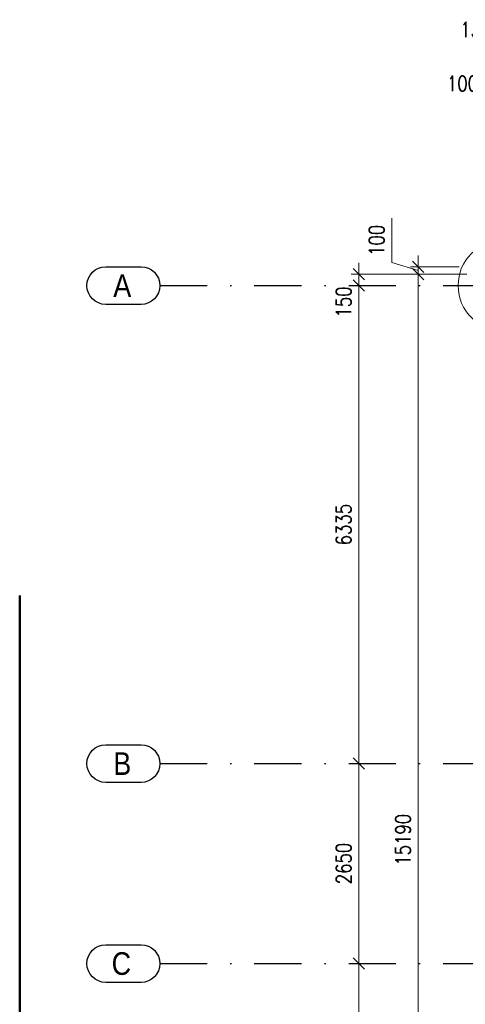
# Model space of a CAD drawing. Header units: millimetres. Extents: x -33711 to 550618, y -222428 to 596511.
# Tile 342 of 656: x 289740 to 295641, y -45289 to -32240. Entities that reach past the tile are written whole.
import ezdxf

# ---------------------------------------------------------------- set-up
doc = ezdxf.new("R2010")
doc.units = ezdxf.units.MM
doc.linetypes.add('DASHDOT', pattern=[0.5, 0.25, -0.125, 0, -0.125])
doc.layers.add('IN_C_OSA', color=6, linetype='DASHDOT')
for name, color, linetype, lineweight in [('IN_C_STENKA', 161, 'Continuous', 13), ('IN_C_TLUSTA', 5, 'Continuous', 50), ('IN_KOTY', 4, 'Continuous', 13)]:
    doc.layers.add(name, color=color, linetype=linetype, lineweight=lineweight)
doc.styles.add('ARIAL', font='arial.ttf')
doc.styles.add('Koty', font='romand.shx', dxfattribs={"width": 0.8})
doc.dimstyles.new('IN_100', dxfattribs={"dimtxt": 200, "dimasz": 150, "dimexe": 100, "dimexo": 350, "dimgap": 100, "dimtad": 1, "dimdec": 4, "dimrnd": 5, "dimdsep": 46, "dimtxsty": 'Koty', "dimblk": 'OBLIQUE', "dimcen": 40, "dimdle": 100, "dimclrd": 256, "dimclrt": 7, "dimadec": 0, "dimazin": 0, "dimtfac": 1, "dimtdec": 4, "dimtmove": 1, "dimatfit": 3, "dimldrblk": 'ARCHTICK', "dimfxl": 500, "dimtolj": 1, "dimtzin": 0, "dimlwd": -1, "dimlwe": -1, "dimarcsym": 0})

# ---------------------------------------------------------------- blocks, each defined once
blk = doc.blocks.new('_Oblique')
at = {"color": 0, "linetype": 'ByBlock', "lineweight": -2}
blk.add_line((-0.5, -0.5), (0.5, 0.5), dxfattribs=at)
blk = doc.blocks.new('*D457')
at = {"layer": 'DEFPOINTS', "color": 0, "transparency": 16777216}
for p in [(294991, -35764), (294230, -42099), (294993, -42099)]:
    blk.add_point(p, dxfattribs=at)
at = {"layer": 'IN_KOTY', "transparency": 16777216}
blk.add_line((294230, -35664), (294230, -42199), dxfattribs=at)
at = {"layer": 'IN_KOTY', "color": 0, "transparency": 16777216}
for p, q in [((294641, -35764), (294130, -35764)), ((294643, -42099), (294130, -42099))]:
    blk.add_line(p, q, dxfattribs=at)
at = {"layer": 'IN_KOTY', "transparency": 16777216, "xscale": 150, "yscale": 150, "zscale": 150}
for p, rotation in [((294230, -35764), 90), ((294230, -42099), 270)]:
    blk.add_blockref('_Oblique', p, dxfattribs=dict(at, rotation=rotation))
at = {"layer": 'IN_KOTY', "color": 7, "transparency": 16777216, "insert": (294030, -38932), "char_height": 200, "attachment_point": 5, "rotation": 90, "style": 'Koty'}
blk.add_mtext('\\A1;6335', dxfattribs=at)
blk = doc.blocks.new('_ArchTick')
at = {"color": 0, "linetype": 'ByBlock', "lineweight": 13, "const_width": 0.15}
blk.add_lwpolyline([(-0.5, -0.5), (0.5, 0.5)], dxfattribs=at)
blk = doc.blocks.new('*D458')
at = {"layer": 'DEFPOINTS', "color": 0, "transparency": 16777216}
for p in [(294993, -42099), (294230, -44749), (294826, -44749)]:
    blk.add_point(p, dxfattribs=at)
at = {"layer": 'IN_KOTY', "transparency": 16777216}
blk.add_line((294230, -41999), (294230, -44849), dxfattribs=at)
at = {"layer": 'IN_KOTY', "color": 0, "transparency": 16777216}
for p, q in [((294643, -42099), (294130, -42099)), ((294476, -44749), (294130, -44749))]:
    blk.add_line(p, q, dxfattribs=at)
at = {"layer": 'IN_KOTY', "transparency": 16777216, "xscale": 150, "yscale": 150, "zscale": 150}
for p, rotation in [((294230, -42099), 90), ((294230, -44749), 270)]:
    blk.add_blockref('_Oblique', p, dxfattribs=dict(at, rotation=rotation))
at = {"layer": 'IN_KOTY', "color": 7, "transparency": 16777216, "insert": (294030, -43424), "char_height": 200, "attachment_point": 5, "rotation": 90, "style": 'Koty'}
blk.add_mtext('\\A1;2650', dxfattribs=at)
blk = doc.blocks.new('*D459')
at = {"layer": 'DEFPOINTS', "color": 0, "transparency": 16777216}
for p in [(294826, -44749), (294230, -49554), (294535, -49554)]:
    blk.add_point(p, dxfattribs=at)
at = {"layer": 'IN_KOTY', "color": 0, "transparency": 16777216}
for p, q in [((294476, -44749), (294130, -44749)), ((294185, -49554), (294130, -49554))]:
    blk.add_line(p, q, dxfattribs=at)
at = {"layer": 'IN_KOTY', "transparency": 16777216}
blk.add_line((294230, -44649), (294230, -49654), dxfattribs=at)
at = {"layer": 'IN_KOTY', "transparency": 16777216, "xscale": 150, "yscale": 150, "zscale": 150}
for p, rotation in [((294230, -44749), 90), ((294230, -49554), 270)]:
    blk.add_blockref('_Oblique', p, dxfattribs=dict(at, rotation=rotation))
at = {"layer": 'IN_KOTY', "color": 7, "transparency": 16777216, "insert": (294030, -47152), "char_height": 200, "attachment_point": 5, "rotation": 90, "style": 'Koty'}
blk.add_mtext('\\A1;4805', dxfattribs=at)
blk = doc.blocks.new('*D461')
at = {"layer": 'DEFPOINTS', "color": 0, "transparency": 16777216}
for p in [(294230, -35614), (296010, -35614), (294991, -35764)]:
    blk.add_point(p, dxfattribs=at)
at = {"layer": 'IN_KOTY', "transparency": 16777216}
for p, q in [((294230, -35614), (294230, -35464)), ((294230, -35764), (294230, -35614)), ((294230, -35764), (294230, -35914))]:
    blk.add_line(p, q, dxfattribs=at)
at = {"layer": 'IN_KOTY', "color": 0, "transparency": 16777216}
for p, q in [((295660, -35614), (294130, -35614)), ((294641, -35764), (294130, -35764))]:
    blk.add_line(p, q, dxfattribs=at)
at = {"layer": 'IN_KOTY', "transparency": 16777216, "xscale": 150, "yscale": 150, "zscale": 150}
for p, rotation in [((294230, -35614), 270), ((294230, -35764), 90)]:
    blk.add_blockref('_Oblique', p, dxfattribs=dict(at, rotation=rotation))
at = {"layer": 'IN_KOTY', "color": 7, "transparency": 16777216, "insert": (294030, -35982), "char_height": 200, "attachment_point": 5, "rotation": 90, "style": 'Koty'}
blk.add_mtext('\\A1;150', dxfattribs=at)
blk = doc.blocks.new('*D462')
at = {"layer": 'DEFPOINTS', "color": 0, "transparency": 16777216}
for p in [(295017, -35514), (295910, -35514), (296010, -35614)]:
    blk.add_point(p, dxfattribs=at)
at = {"layer": 'IN_KOTY', "transparency": 16777216}
for p, q in [((294667, -35459), (294667, -34871)), ((295017, -35564), (294667, -35459)), ((295017, -35514), (295017, -35364)), ((295017, -35614), (295017, -35514)), ((295017, -35614), (295017, -35514)), ((295017, -35614), (295017, -35764))]:
    blk.add_line(p, q, dxfattribs=at)
at = {"layer": 'IN_KOTY', "color": 0, "transparency": 16777216}
for p, q in [((295560, -35514), (294917, -35514)), ((295660, -35614), (294917, -35614))]:
    blk.add_line(p, q, dxfattribs=at)
at = {"layer": 'IN_KOTY', "transparency": 16777216, "xscale": 150, "yscale": 150, "zscale": 150}
for p, rotation in [((295017, -35514), 270), ((295017, -35614), 90)]:
    blk.add_blockref('_Oblique', p, dxfattribs=dict(at, rotation=rotation))
at = {"layer": 'IN_KOTY', "color": 7, "transparency": 16777216, "insert": (294467, -35165), "char_height": 200, "attachment_point": 5, "rotation": 90, "style": 'Koty'}
blk.add_mtext('\\A1;100', dxfattribs=at)
blk = doc.blocks.new('*D463')
at = {"layer": 'DEFPOINTS', "color": 0, "transparency": 16777216}
for p in [(295910, -35514), (295017, -50704), (296010, -50704)]:
    blk.add_point(p, dxfattribs=at)
at = {"layer": 'IN_KOTY', "transparency": 16777216}
blk.add_line((295017, -35414), (295017, -50804), dxfattribs=at)
at = {"layer": 'IN_KOTY', "color": 0, "transparency": 16777216}
for p, q in [((295560, -35514), (294917, -35514)), ((295660, -50704), (294917, -50704))]:
    blk.add_line(p, q, dxfattribs=at)
at = {"layer": 'IN_KOTY', "transparency": 16777216, "xscale": 150, "yscale": 150, "zscale": 150}
for p, rotation in [((295017, -35514), 90), ((295017, -50704), 270)]:
    blk.add_blockref('_Oblique', p, dxfattribs=dict(at, rotation=rotation))
at = {"layer": 'IN_KOTY', "color": 7, "transparency": 16777216, "insert": (294817, -43109), "char_height": 200, "attachment_point": 5, "rotation": 90, "style": 'Koty'}
blk.add_mtext('\\A1;15190', dxfattribs=at)
blk = doc.blocks.new('*D476')
at = {"layer": 'DEFPOINTS', "color": 0, "transparency": 16777216}
for p in [(296145, -32489), (296010, -32637), (296010, -35614)]:
    blk.add_point(p, dxfattribs=at)
at = {"layer": 'IN_KOTY', "color": 0, "transparency": 16777216}
for p, q in [((296010, -35264), (296010, -32537)), ((296145, -32839), (296145, -32737))]:
    blk.add_line(p, q, dxfattribs=at)
at = {"layer": 'IN_KOTY', "transparency": 16777216}
for p, q in [((296010, -32637), (295860, -32637)), ((296145, -32637), (296010, -32637)), ((296145, -32637), (296295, -32637))]:
    blk.add_line(p, q, dxfattribs=at)
at = {"layer": 'IN_KOTY', "transparency": 16777216, "xscale": 150, "yscale": 150, "zscale": 150}
blk.add_blockref('_Oblique', (296010, -32637), dxfattribs=at)
at = {"layer": 'IN_KOTY', "transparency": 16777216, "xscale": 150, "yscale": 150, "zscale": 150, "rotation": 180}
blk.add_blockref('_Oblique', (296145, -32637), dxfattribs=at)
at = {"layer": 'IN_KOTY', "color": 7, "transparency": 16777216, "insert": (295780, -32371), "char_height": 200, "attachment_point": 5, "style": 'Koty'}
blk.add_mtext('\\A1;135', dxfattribs=at)
blk = doc.blocks.new('*D480')
at = {"layer": 'DEFPOINTS', "color": 0, "transparency": 16777216}
for p in [(295910, -33328), (295910, -35514), (296010, -35614)]:
    blk.add_point(p, dxfattribs=at)
at = {"layer": 'IN_KOTY', "color": 0, "transparency": 16777216}
for p, q in [((295910, -35164), (295910, -33228)), ((296010, -35264), (296010, -33228))]:
    blk.add_line(p, q, dxfattribs=at)
at = {"layer": 'IN_KOTY', "transparency": 16777216}
for p, q in [((295910, -33328), (295760, -33328)), ((296010, -33328), (295910, -33328)), ((296010, -33328), (296160, -33328))]:
    blk.add_line(p, q, dxfattribs=at)
at = {"layer": 'IN_KOTY', "transparency": 16777216, "xscale": 150, "yscale": 150, "zscale": 150}
blk.add_blockref('_Oblique', (295910, -33328), dxfattribs=at)
at = {"layer": 'IN_KOTY', "transparency": 16777216, "xscale": 150, "yscale": 150, "zscale": 150, "rotation": 180}
blk.add_blockref('_Oblique', (296010, -33328), dxfattribs=at)
at = {"layer": 'IN_KOTY', "color": 7, "transparency": 16777216, "insert": (295603, -33086), "char_height": 200, "attachment_point": 5, "style": 'Koty'}
blk.add_mtext('\\A1;100', dxfattribs=at)

msp = doc.modelspace()

# ---------------------------------------------------------------- linework, layer by layer
at = {"layer": 'IN_C_OSA', "color": 4, "ltscale": 2500}
for p, q in [((291596.65952, -35764.26576), (356092.68823, -35764.26576)), ((291596.65952, -42099.26576), (356092.68823, -42099.26576)), ((291596.65952, -44749.26576), (356092.68823, -44749.26576))]:
    msp.add_line(p, q, dxfattribs=at)
at = {"layer": 'IN_C_OSA', "color": 4, "linetype": 'ByBlock'}
for points in [[(290879.76499, -35514.26576), (291346.65952, -35514.26576, -1), (291346.65952, -36014.26576), (290879.76499, -36014.26576, -1)], [(290879.76499, -41849.26576), (291346.65952, -41849.26576, -1), (291346.65952, -42349.26576), (290879.76499, -42349.26576, -1)], [(290879.76499, -44499.26576), (291346.65952, -44499.26576, -1), (291346.65952, -44999.26576), (290879.76499, -44999.26576, -1)]]:
    msp.add_lwpolyline(points, format="xyb", close=True, dxfattribs=at)
at = {"layer": 'IN_C_STENKA'}
msp.add_circle((296145.47557, -35764.2652), 600, dxfattribs=at)
at = {"layer": 'IN_C_TLUSTA'}
msp.add_lwpolyline([(289740.44827, -39871.68717), (289740.44827, -53584.26664), (289950.47666, -53584.26664), (289950.47666, -54984.26664), (295910.47666, -54984.26664), (295910.47666, -50604.26664), (311370.47507, -50604.26642), (311370.47507, -54684.26664), (322360.47726, -54684.26664), (322360.47879, -46884.2663), (347560.47666, -46884.26664)], dxfattribs=at)

# ---------------------------------------------------------------- texts
at = {"layer": 'IN_C_OSA', "color": 4, "linetype": 'ByBlock', "style": 'ARIAL', "width": 0.85}
for s, p in [('A', (290979.76499, -35914.26576)), ('B', (290979.76499, -42249.26576)), ('C', (290957.79233, -44899.26576))]:
    msp.add_text(s, height=300, dxfattribs=at).set_placement(p)

# ---------------------------------------------------------------- dimensions: what is measured, and where the dimension line sits
at = {"layer": 'IN_KOTY'}
for base, p1, p2, picture, middle in [((296010.47666, -32636.55697), (296145.47557, -32489.2886), (296010.47666, -35614.26664), '*D476', (295780.07869, -32571.35382)), ((295910.47666, -33327.60593), (296010.47666, -35614.26664), (295910.47666, -35514.26664), '*D480', (295602.52465, -33285.95625))]:
    dim = msp.add_linear_dim(base=base, p1=p1, p2=p2, dimstyle='IN_100', dxfattribs=at)
    dim.commit()
    dim.dimension.update_dxf_attribs({"geometry": picture, "text_midpoint": middle, "dimtype": 160})
for base, p1, p2, picture, middle in [((295017.22936, -35514.26664), (296010.47666, -35614.26664), (295910.47666, -35514.26664), '*D462', (294467.22936, -35359.26664)), ((295017.22936, -50704.26664), (295910.47666, -35514.26664), (296010.47666, -50704.26664), '*D463', (294817.22936, -43109.26664)), ((294230.41641, -42099.26576), (294991.40125, -35764.2652), (294992.82524, -42099.26576), '*D457', (294030.41641, -38931.76548)), ((294230.41641, -44749.26576), (294992.82524, -42099.26576), (294826.02419, -44749.26576), '*D458', (294030.41641, -43424.26576)), ((294230.41641, -49554.26576), (294826.02419, -44749.26576), (294535.16362, -49554.26576), '*D459', (294030.41641, -47151.76576))]:
    dim = msp.add_linear_dim(base=base, p1=p1, p2=p2, angle=90, dimstyle='IN_100', dxfattribs=at)
    dim.commit()
    dim.dimension.update_dxf_attribs({"geometry": picture, "text_midpoint": middle})
dim = msp.add_linear_dim(base=(294230.41641, -35614.26664), p1=(294991.40125, -35764.2652), p2=(296010.47666, -35614.26664), angle=90, dimstyle='IN_100', dxfattribs=at)
dim.commit()
dim.dimension.update_dxf_attribs({"geometry": '*D461', "text_midpoint": (294230.41641, -35981.71617), "dimtype": 160})

doc.saveas('drawing.dxf')
